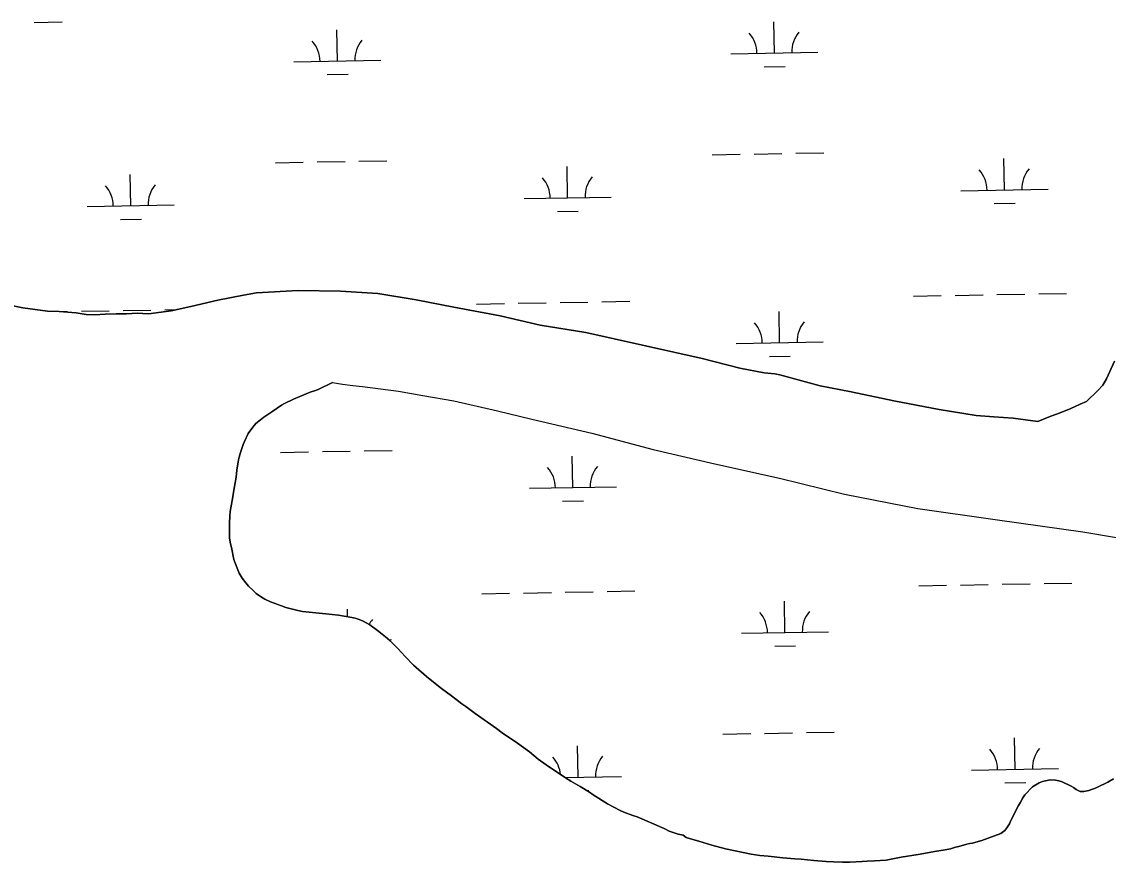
# Model space of a CAD drawing. Extents: x 3957609 to 3995875, y 234277 to 260273.
# Drawn here: x 3969026 to 3970274, y 252411 to 253376 of the extents above; entities that cross this region are included whole.
import ezdxf

# ---------------------------------------------------------------- set-up
doc = ezdxf.new("R2010")
doc.units = 0
doc.layers.add('V-TOPO-SHOR', color=7, linetype='Continuous')
doc.layers.add('V-WETL-SWMP', color=7, linetype='Continuous')

msp = doc.modelspace()

# ---------------------------------------------------------------- linework, layer by layer
at = {"layer": 'V-TOPO-SHOR'}
for p, q in [((3970142.068, 252922.858), (3970164.269, 252921.451)), ((3970164.269, 252921.451), (3970192.634, 252917.558))]:
    msp.add_line(p, q, dxfattribs=at)
for points in [[(3969121.38, 253040.848), (3969134.063, 253041.157), (3969145.882, 253041.175), (3969158.277, 253041.771), (3969171.251, 253041.216), (3969197.478, 253044.716), (3969219.956, 253049.365), (3969250.789, 253056.91), (3969280.473, 253062.724), (3969295.171, 253065.342), (3969343.021, 253068.014), (3969391.741, 253067.228), (3969434.697, 253064.414), (3969478.529, 253057.279), (3969522.071, 253048.7), (3969575.131, 253038.695), (3969621.272, 253028.105), (3969673.463, 253019.54), (3969807.272, 252989.775), (3969850.531, 252978.603), (3969878.503, 252973.458), (3969890.613, 252972.037), (3969896.38, 252970.892), (3969942.526, 252958.282), (3969978.282, 252951.422), (3970027.307, 252941.122), (3970079.5, 252931.118), (3970121.887, 252924.556), (3970142.068, 252922.858)], [(3969012.107, 253051.049), (3969026.814, 253047.901), (3969055.359, 253044.2), (3969068.619, 253043.934), (3969088.225, 253042.234), (3969099.47, 253040.235), (3969109.561, 253039.963), (3969121.38, 253040.848)], [(3970192.634, 252917.558), (3970205.618, 252922.85), (3970217.009, 252927.192), (3970226.043, 252930.352), (3970230.755, 252932.324), (3970241.36, 252937.45), (3970248.429, 252940.606), (3970261.772, 252953.203), (3970267.265, 252959.11), (3970271.576, 252966.583), (3970280.585, 252986.643)], [(3969382.668, 252962.241), (3969365.94, 252954.252), (3969362.905, 252952.997), (3969357.013, 252951.2), (3969352.37, 252949.406), (3969337.911, 252943.131), (3969327.556, 252938.292), (3969323.987, 252936.142), (3969314.171, 252929.336), (3969303.642, 252922.352), (3969299.716, 252919.487), (3969294.542, 252915.012), (3969290.977, 252910.898), (3969285.808, 252903.564), (3969281.355, 252894.446), (3969279.932, 252891.051), (3969276.731, 252881.755), (3969275.49, 252876.393), (3969274.601, 252873.356), (3969272.834, 252861.74), (3969271.775, 252853.519), (3969268.945, 252836.187), (3969268.06, 252830.825), (3969264.871, 252814.206), (3969264.523, 252808.668), (3969264.355, 252800.806), (3969264.384, 252783.656), (3969265.289, 252776.869), (3969266.544, 252772.76), (3969269.426, 252759.188), (3969270.503, 252755.797), (3969273.911, 252747.048), (3969275.525, 252743.478), (3969278.75, 252737.764), (3969282.869, 252732.054), (3969286.09, 252728.487), (3969291.278, 252723.315), (3969295.036, 252720.104), (3969301.117, 252715.828), (3969304.873, 252713.512), (3969311.309, 252710.304), (3969323.823, 252705.68), (3969329.004, 252704.081), (3969342.947, 252700.531), (3969348.128, 252699.466), (3969355.813, 252698.408), (3969374.752, 252696.831), (3969389.582, 252695.067), (3969404.772, 252692.591), (3969408.704, 252691.705), (3969411.922, 252690.638), (3969417.105, 252688.501), (3969421.932, 252686.009), (3969425.332, 252683.871), (3969434.452, 252677.453), (3969439.819, 252673.352), (3969443.397, 252670.143), (3969448.763, 252665.687), (3969457.533, 252656.946), (3969466.122, 252647.671), (3969475.784, 252637.68), (3969490.634, 252624.663), (3969494.927, 252621.098), (3969507.807, 252610.936), (3969519.253, 252602.379), (3969524.263, 252598.813), (3969531.06, 252593.464), (3969535.709, 252590.435), (3969546.621, 252582.235), (3969570.945, 252564.946), (3969577.564, 252559.953), (3969595.091, 252548.191), (3969608.861, 252538.387), (3969618.88, 252529.829), (3969627.824, 252523.232), (3969650.18, 252508.261), (3969656.258, 252504.519), (3969667.168, 252498.283), (3969677.717, 252491.871), (3969681.832, 252489.018), (3969698.283, 252478.504), (3969712.945, 252471.024), (3969717.235, 252469.066), (3969727.604, 252465.153), (3969732.429, 252463.553), (3969749.235, 252456.434), (3969763.537, 252450.024), (3969769.437, 252447.175), (3969779.447, 252443.798), (3969785.346, 252442.379), (3969788.743, 252439.882), (3969796.429, 252437.394), (3969803.401, 252435.797), (3969818.415, 252431.176), (3969834.141, 252426.915), (3969863.45, 252420.531), (3969873.279, 252419.296), (3969882.927, 252418.417), (3969899.724, 252416.48), (3969913.483, 252415.429), (3969920.985, 252415.085)], [(3969382.668, 252962.241), (3969394.094, 252960.292), (3969405.913, 252958.735), (3969416.941, 252957.572), (3969458.307, 252952.122), (3969486.276, 252947.442), (3969522.129, 252941.198), (3969572.167, 252929.856), (3969611.569, 252920.075), (3969680.521, 252904.037), (3969751.052, 252885.247), (3969821.579, 252868.818), (3969896.044, 252852.395), (3969970.514, 252834.004), (3970054.826, 252817.597), (3970146.222, 252804.748), (3970244.315, 252790.727), (3970314.834, 252779.025), (3970397.97, 252759.467)], [(3969920.985, 252415.085), (3969935.46, 252413.5), (3969949.575, 252412.271), (3969957.972, 252411.749), (3969968.335, 252411.409), (3969976.731, 252411.423), (3969990.842, 252412.161), (3969996.736, 252412.706), (3970005.133, 252413.076), (3970018.353, 252413.992), (3970035.855, 252417.414), (3970055.143, 252420.304), (3970061.574, 252421.387), (3970074.075, 252423.906), (3970086.4, 252425.712), (3970092.294, 252426.974), (3970098.186, 252428.592), (3970102.116, 252429.491), (3970111.041, 252432.362), (3970114.437, 252433.083), (3970117.472, 252433.267), (3970121.58, 252434.345), (3970128.543, 252436.499), (3970150.148, 252444.574), (3970154.786, 252447.976), (3970157.105, 252451.017), (3970160.134, 252455.488), (3970161.735, 252459.242), (3970163.695, 252462.818), (3970167.789, 252471.758), (3970170.462, 252476.765), (3970172.422, 252479.626), (3970175.629, 252485.526), (3970177.945, 252488.926), (3970186.684, 252497.872), (3970194.18, 252502.707), (3970198.11, 252504.143), (3970201.323, 252505.042), (3970207.037, 252506.123), (3970212.933, 252505.775), (3970216.865, 252505.066), (3970220.619, 252503.643), (3970230.81, 252498.836), (3970233.85, 252497.233), (3970236.532, 252494.914), (3970241.181, 252492.778), (3970245.47, 252492.606), (3970251.184, 252493.866), (3970254.397, 252495.121), (3970257.969, 252496.2), (3970261.182, 252497.634), (3970273.142, 252503.549), (3970279.567, 252507.311)]]:
    msp.add_lwpolyline(points, dxfattribs=at)
at = {"layer": 'V-WETL-SWMP'}
for p, q in [((3969040.092, 253375.784), (3969072.087, 253376.366)), ((3969890.099, 253340.489), (3969889.444, 253376.483)), ((3969388.274, 253331.364), (3969387.619, 253367.358)), ((3969338.282, 253330.455), (3969438.265, 253332.273)), ((3969840.107, 253339.58), (3969940.09, 253341.398)), ((3969878.381, 253324.843), (3969902.377, 253325.279)), ((3969376.556, 253315.718), (3969400.552, 253316.154)), ((3969818.801, 253223.742), (3969850.796, 253224.323)), ((3969866.793, 253224.614), (3969898.788, 253225.196)), ((3969914.785, 253225.487), (3969946.78, 253226.069)), ((3969316.976, 253214.617), (3969348.971, 253215.199)), ((3969364.968, 253215.49), (3969396.963, 253216.071)), ((3969412.96, 253216.362), (3969444.955, 253216.944)), ((3969652.609, 253174.282), (3969651.955, 253210.276)), ((3970154.434, 253183.407), (3970153.78, 253219.401)), ((3969150.784, 253165.157), (3969150.129, 253201.151)), ((3970104.442, 253182.498), (3970204.426, 253184.316)), ((3969602.617, 253173.373), (3969702.601, 253175.191)), ((3969100.792, 253164.248), (3969200.776, 253166.066)), ((3969640.892, 253158.635), (3969664.888, 253159.072)), ((3970142.717, 253167.76), (3970166.713, 253168.197)), ((3969139.066, 253149.511), (3969163.063, 253149.947)), ((3970049.791, 253061.413), (3970081.785, 253061.995)), ((3970097.783, 253062.286), (3970129.777, 253062.868)), ((3970145.775, 253063.159), (3970177.769, 253063.74)), ((3970193.767, 253064.031), (3970225.762, 253064.613)), ((3969142.125, 253044.909), (3969174.119, 253045.491)), ((3969190.117, 253045.782), (3969203.832, 253046.031)), ((3969547.966, 253052.289), (3969579.96, 253052.87)), ((3969595.958, 253053.161), (3969627.952, 253053.743)), ((3969643.95, 253054.034), (3969675.944, 253054.616)), ((3969691.942, 253054.906), (3969723.936, 253055.488)), ((3969072.06, 253043.635), (3969078.135, 253043.746)), ((3969094.133, 253044.036), (3969126.127, 253044.618)), ((3969896.147, 253007.869), (3969895.492, 253043.863)), ((3969846.155, 253006.96), (3969946.138, 253008.778)), ((3969884.429, 252992.223), (3969908.425, 252992.659)), ((3969371.016, 252882.87), (3969403.011, 252883.451)), ((3969419.008, 252883.742), (3969451.003, 252884.324)), ((3969323.024, 252881.997), (3969355.019, 252882.579)), ((3969658.657, 252841.662), (3969658.003, 252877.656)), ((3969608.665, 252840.753), (3969708.649, 252842.571)), ((3969646.94, 252826.015), (3969670.936, 252826.452)), ((3969602.006, 252720.541), (3969634, 252721.123)), ((3969649.998, 252721.414), (3969681.992, 252721.996)), ((3969697.99, 252722.286), (3969729.985, 252722.868)), ((3970055.839, 252728.793), (3970087.833, 252729.375)), ((3970103.831, 252729.666), (3970135.825, 252730.248)), ((3970151.823, 252730.539), (3970183.818, 252731.12)), ((3970199.815, 252731.411), (3970231.81, 252731.993)), ((3969554.014, 252719.668), (3969586.008, 252720.25)), ((3969902.195, 252675.249), (3969901.54, 252711.243)), ((3969399.874, 252693.39), (3969399.715, 252702.118)), ((3969852.203, 252674.34), (3969952.186, 252676.158)), ((3969447.21, 252666.976), (3969450.361, 252667.033)), ((3969890.477, 252659.603), (3969914.473, 252660.039)), ((3969830.897, 252558.502), (3969862.892, 252559.083)), ((3969878.889, 252559.374), (3969910.884, 252559.956)), ((3969926.882, 252560.247), (3969958.876, 252560.829)), ((3970166.53, 252518.167), (3970165.876, 252554.161)), ((3969664.705, 252509.042), (3969664.051, 252545.036)), ((3969649.427, 252508.764), (3969714.697, 252509.951)), ((3970116.538, 252517.258), (3970216.522, 252519.076)), ((3970154.813, 252502.52), (3970178.809, 252502.957)), ((3969674.563, 252493.788), (3969676.984, 252493.832))]:
    msp.add_line(p, q, dxfattribs=at)
for points in [[(3970280.584, 252986.643), (3970271.576, 252966.583), (3970267.265, 252959.109), (3970261.772, 252953.204), (3970248.429, 252940.606), (3970241.36, 252937.45), (3970230.756, 252932.324), (3970226.043, 252930.351), (3970217.008, 252927.192), (3970205.617, 252922.85), (3970192.633, 252917.559), (3970164.269, 252921.452), (3970142.069, 252922.858), (3970121.887, 252924.555), (3970079.5, 252931.117), (3970027.306, 252941.123), (3969978.282, 252951.422), (3969942.525, 252958.282), (3969896.38, 252970.892), (3969890.613, 252972.036), (3969878.503, 252973.458), (3969850.532, 252978.602), (3969807.272, 252989.775), (3969673.464, 253019.54), (3969621.272, 253028.104), (3969575.13, 253038.696), (3969522.071, 253048.7), (3969478.528, 253057.278), (3969434.698, 253064.414), (3969391.74, 253067.228), (3969343.02, 253068.014), (3969295.171, 253065.342), (3969280.473, 253062.724), (3969250.79, 253056.911), (3969219.956, 253049.366), (3969197.478, 253044.717)], [(3969121.38, 253040.847), (3969109.562, 253039.963), (3969099.471, 253040.235), (3969088.225, 253042.235), (3969068.62, 253043.933), (3969055.359, 253044.2), (3969026.813, 253047.901), (3969012.106, 253051.049)], [(3969197.478, 253044.717), (3969171.251, 253041.216), (3969158.277, 253041.771), (3969145.882, 253041.175), (3969134.063, 253041.156), (3969121.38, 253040.847)], [(3969749.235, 252456.434), (3969732.43, 252463.553), (3969727.604, 252465.153), (3969717.236, 252469.066), (3969712.945, 252471.024), (3969698.284, 252478.504), (3969681.831, 252489.018), (3969677.717, 252491.87), (3969667.167, 252498.284), (3969656.259, 252504.519), (3969650.179, 252508.261), (3969627.823, 252523.232), (3969618.88, 252529.828), (3969608.862, 252538.387), (3969595.09, 252548.19), (3969577.563, 252559.953), (3969570.945, 252564.945), (3969546.62, 252582.235), (3969535.709, 252590.435), (3969531.06, 252593.465), (3969524.262, 252598.813), (3969519.254, 252602.378), (3969507.807, 252610.935), (3969494.927, 252621.097), (3969490.634, 252624.663), (3969475.785, 252637.681), (3969466.122, 252647.67), (3969457.532, 252656.946), (3969448.764, 252665.686), (3969443.397, 252670.143), (3969439.819, 252673.353), (3969434.452, 252677.453), (3969425.331, 252683.87), (3969421.933, 252686.009), (3969417.105, 252688.502), (3969411.921, 252690.637), (3969408.704, 252691.704), (3969404.772, 252692.591), (3969389.583, 252695.068), (3969374.752, 252696.83), (3969355.812, 252698.408), (3969348.128, 252699.467), (3969342.946, 252700.531), (3969329.005, 252704.081), (3969323.822, 252705.681), (3969311.309, 252710.305), (3969304.872, 252713.511), (3969301.117, 252715.827), (3969295.036, 252720.105), (3969291.279, 252723.315), (3969286.09, 252728.487), (3969282.868, 252732.055), (3969278.75, 252737.765), (3969275.525, 252743.477), (3969273.911, 252747.047), (3969270.503, 252755.796), (3969269.426, 252759.188), (3969266.545, 252772.761), (3969265.288, 252776.868), (3969264.384, 252783.655), (3969264.356, 252800.806), (3969264.522, 252808.667), (3969264.871, 252814.205), (3969268.06, 252830.825), (3969268.944, 252836.186), (3969271.775, 252853.52), (3969272.833, 252861.74), (3969274.601, 252873.355), (3969275.489, 252876.393), (3969276.731, 252881.755), (3969279.932, 252891.05), (3969281.356, 252894.446), (3969285.807, 252903.565), (3969290.976, 252910.898), (3969294.543, 252915.013), (3969299.716, 252919.487), (3969303.642, 252922.352), (3969314.171, 252929.336), (3969323.986, 252936.141), (3969327.556, 252938.291), (3969337.91, 252943.131), (3969352.37, 252949.407), (3969357.012, 252951.201), (3969362.905, 252952.997), (3969365.94, 252954.252), (3969382.668, 252962.242), (3969394.093, 252960.291), (3969405.912, 252958.735), (3969416.942, 252957.571), (3969458.306, 252952.123), (3969486.277, 252947.442), (3969522.128, 252941.198), (3969572.167, 252929.857), (3969611.568, 252920.074), (3969680.52, 252904.037), (3969751.051, 252885.246), (3969821.578, 252868.817), (3969896.044, 252852.395), (3969970.513, 252834.004), (3970054.825, 252817.598), (3970146.221, 252804.748)], [(3970146.221, 252804.748), (3970244.314, 252790.727), (3970314.834, 252779.025)], [(3970279.568, 252507.311), (3970273.143, 252503.549), (3970261.183, 252497.634), (3970257.969, 252496.2), (3970254.398, 252495.122), (3970251.184, 252493.866), (3970245.47, 252492.607), (3970241.182, 252492.778), (3970236.533, 252494.915), (3970233.85, 252497.233), (3970230.81, 252498.836), (3970220.619, 252503.643), (3970216.865, 252505.066), (3970212.934, 252505.774), (3970207.038, 252506.122), (3970201.323, 252505.041), (3970198.109, 252504.143), (3970194.18, 252502.707), (3970186.685, 252497.871), (3970177.945, 252488.925), (3970175.628, 252485.527), (3970172.422, 252479.626), (3970170.462, 252476.764), (3970167.79, 252471.758), (3970163.695, 252462.819), (3970161.736, 252459.243), (3970160.134, 252455.488), (3970157.104, 252451.017), (3970154.787, 252447.976), (3970150.147, 252444.574), (3970128.544, 252436.5), (3970121.58, 252434.345), (3970117.472, 252433.267), (3970114.436, 252433.083), (3970111.042, 252432.363), (3970102.115, 252429.49), (3970098.186, 252428.591), (3970092.293, 252426.973), (3970086.399, 252425.713), (3970074.075, 252423.907), (3970061.574, 252421.386), (3970055.144, 252420.303), (3970035.854, 252417.414), (3970018.352, 252413.991), (3970005.133, 252413.077), (3969996.737, 252412.706), (3969990.843, 252412.16), (3969976.731, 252411.423), (3969968.334, 252411.409), (3969957.972, 252411.75), (3969949.574, 252412.272), (3969935.459, 252413.5), (3969920.985, 252415.085), (3969913.482, 252415.43), (3969899.724, 252416.48), (3969882.927, 252418.418), (3969873.279, 252419.296), (3969863.451, 252420.53), (3969834.142, 252426.914), (3969818.414, 252431.177), (3969803.4, 252435.797), (3969796.43, 252437.394), (3969788.744, 252439.883)], [(3969788.744, 252439.883), (3969785.345, 252442.378), (3969779.447, 252443.798), (3969769.437, 252447.176), (3969763.537, 252450.025), (3969749.235, 252456.434)]]:
    msp.add_lwpolyline(points, dxfattribs=at)
for centre, start, end in [((3969834.856, 253339.96), 0.269879, 41.813537), ((3969945.324, 253341.968), 140.269876, 181.813534), ((3969333.031, 253330.835), 0.269879, 41.813537), ((3969443.499, 253332.843), 140.269876, 181.813534), ((3970209.659, 253184.886), 140.269876, 181.813534), ((3969597.367, 253173.753), 0.269879, 41.813537), ((3969707.834, 253175.761), 140.269876, 181.813534), ((3970099.192, 253182.877), 0.269879, 41.813537), ((3969095.542, 253164.628), 0.269879, 41.813537), ((3969206.009, 253166.636), 140.269876, 181.813534), ((3969840.904, 253007.34), 0.269879, 41.813537), ((3969951.372, 253009.348), 140.269876, 181.813534), ((3969603.415, 252841.132), 0.269879, 41.813537), ((3969713.882, 252843.141), 140.269876, 181.813534), ((3969846.952, 252674.72), 0.269879, 41.813537), ((3969957.42, 252676.728), 140.269876, 181.813534), ((3969455.595, 252667.603), 140.269876, 151.643141), ((3970111.288, 252517.637), 0.269879, 41.813537), ((3970221.755, 252519.646), 140.269876, 181.813534), ((3969609.463, 252508.512), 5.748427, 41.813537), ((3969719.93, 252510.521), 140.269876, 181.813534)]:
    msp.add_arc(centre, 35.246, start, end, dxfattribs=at)

doc.saveas('drawing.dxf')
